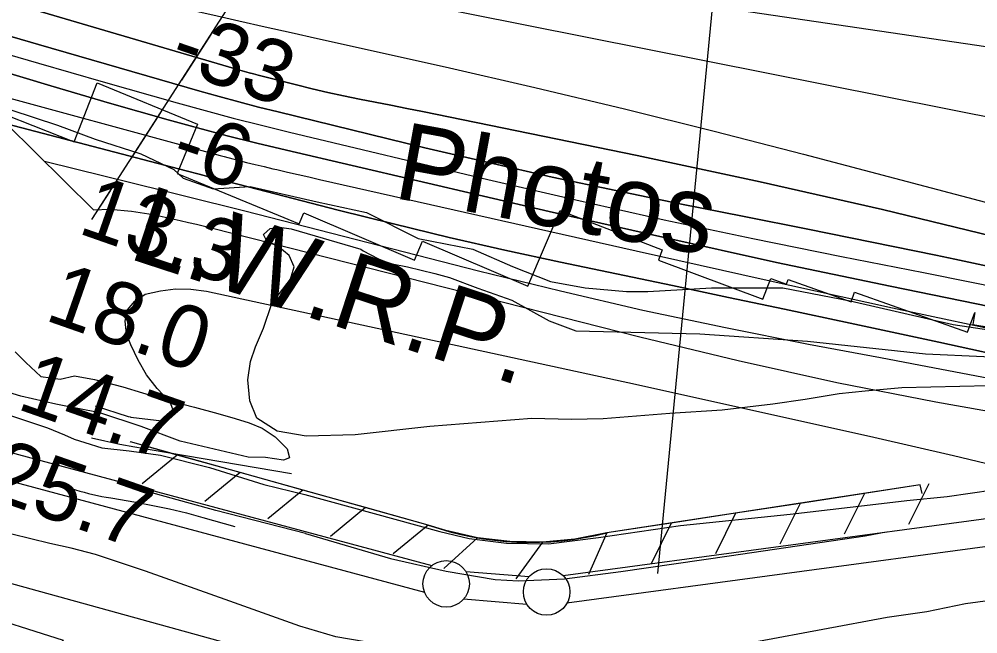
# Model space of a CAD drawing. Extents: x 3567028 to 3605064, y 510945 to 536587.
# Drawn here: x 3587810 to 3588841, y 522833 to 523493 of the extents above; entities that cross this region are included whole.
import ezdxf

# ---------------------------------------------------------------- set-up
doc = ezdxf.new("R2010")
doc.units = 0
for name, color, linetype in [('V-BLDG-OTLN', 7, 'Continuous'), ('V-FLOD-BASE', 7, 'Continuous'), ('V-LEVE-TOET', 7, 'Continuous'), ('V-RIVR-EDGE', 7, 'Continuous'), ('V-RIVR-FERY', 7, 'Continuous'), ('V-RIVR-IDEN', 7, 'Continuous'), ('V-RIVR-RANG', 7, 'Continuous'), ('V-ROAD-CNTR', 7, 'Continuous'), ('V-RRAP-FSHR', 7, 'Continuous'), ('V-RRAP-RVMT', 7, 'Continuous'), ('V-SITE-VEGE', 7, 'Continuous'), ('V-SURV-LINE', 7, 'Continuous'), ('V-TOPO-DPTH', 7, 'Continuous'), ('V-TOPO-MAJR', 7, 'Continuous'), ('V-TOPO-MINR', 7, 'Continuous'), ('V-TOPO-WATR', 7, 'Continuous'), ('V-TOPO-WATR-IDEN', 7, 'Continuous'), ('V-WETL-SWMP', 7, 'Continuous')]:
    doc.layers.add(name, color=color, linetype=linetype)

msp = doc.modelspace()

# ---------------------------------------------------------------- linework, layer by layer
at = {"layer": 'V-BLDG-OTLN'}
msp.add_lwpolyline([(3587798.6, 522727), (3587756.9, 522754.4), (3587753.2, 522748.7), (3587742.3, 522755.9), (3587745, 522760), (3587701.6, 522788.6), (3587744.8, 522854.4), (3587758.3, 522857.2), (3587857.9, 522825.7), (3587835.9, 522791.4), (3587825.5, 522794.1), (3587819.8, 522783.4), (3587829.1, 522777.3)], close=True, dxfattribs=at)
at = {"layer": 'V-FLOD-BASE'}
for points in [[(3588118.2, 522940.4), (3588021.7, 522965), (3587925.7, 522991.7)], [(3588118.2, 522940.4), (3588209.6, 522913.3), (3588269.2, 522899.7), (3588322, 522890.9), (3588347, 522889.5), (3588396.5, 522891.5), (3588456.8, 522899.6), (3588573.3, 522916.4), (3588719.6, 522938), (3588741.9, 522942.1)]]:
    msp.add_lwpolyline(points, dxfattribs=at)
at = {"layer": 'V-LEVE-TOET'}
for points in [[(3587768.4, 523211.9), (3587770.6, 523201.8), (3587772.6, 523176.1), (3587672.8, 523125.5), (3587654.6, 523115.6), (3587653.1, 523111.6), (3587657.6, 523109), (3587682.1, 523101.8), (3587767.4, 523078.1), (3587841.1, 523054), (3587859.1, 523046.4), (3587869.6, 523041.8), (3587881.2, 523038.2), (3587899.2, 523032.5), (3587928.8, 523029.3), (3587962.5, 523024.5), (3588015.1, 523011.1), (3588073.3, 522993.1), (3588117.4, 522982.4)], [(3588112, 522840.9), (3588036.8, 522867.5), (3587946.1, 522899.8), (3587892.5, 522917.7), (3587866.4, 522924.5), (3587843.3, 522929.6), (3587802.7, 522939.5), (3587741, 522954.5), (3587702.3, 522960.7), (3587675.8, 522967.5), (3587655.2, 522971.1), (3587652.7, 522971.4), (3587626.1, 522973.8), (3587593.4, 522980.1), (3587551.9, 522995.4), (3587493.7, 523013.9), (3587458.1, 523031.3), (3587445.6, 523035.4), (3587415.5, 523038.6), (3587367.3, 523044.4), (3587349.2, 523051.1), (3587321.8, 523058.8), (3587309.3, 523064.4), (3587266.7, 523080.2)], [(3588117.4, 522982.4), (3588262.3, 522942.4), (3588294.1, 522934.9), (3588334.1, 522930.1), (3588379.4, 522929.4), (3588432.9, 522936.2), (3588521, 522949), (3588638.8, 522961.1), (3588724.9, 522971.2), (3588764.1, 522975.9), (3588807.5, 522980), (3588856.9, 522987.4)], [(3588872.6, 522870.9), (3588827.2, 522864.8), (3588785.9, 522856.1), (3588743.2, 522850), (3588605, 522824.3), (3588526.5, 522809.5), (3588454, 522798.7), (3588379.5, 522799.4), (3588317.2, 522800.1), (3588249.5, 522812.3), (3588150.6, 522829.3), (3588112, 522840.9)]]:
    msp.add_lwpolyline(points, dxfattribs=at)
at = {"layer": 'V-RIVR-EDGE'}
for points in [[(3587280.1, 523521.6), (3587319.1, 523511.3), (3587405.4, 523485.3), (3587456.4, 523464.2), (3587551.2, 523439.3), (3587631, 523421.7), (3587662.2, 523410.2), (3587706.6, 523415.5), (3587776.2, 523404), (3587851.8, 523379.2), (3587892, 523364), (3587941.2, 523348.3), (3587976.6, 523331.4), (3587986.8, 523322.4), (3588019.1, 523310.9), (3588058.8, 523313.2), (3588130.8, 523296.8), (3588183.6, 523285.3), (3588239.3, 523257.5), (3588298.1, 523246), (3588340.7, 523227.3), (3588381.5, 523211), (3588418.7, 523204.3), (3588463.1, 523200.5)], [(3588463.1, 523200.5), (3588485.9, 523200.5), (3588554.4, 523204.5), (3588631.2, 523204.3), (3588703.2, 523190.3), (3588814.2, 523164.9), (3588953.4, 523144.1)]]:
    msp.add_lwpolyline(points, dxfattribs=at)
at = {"layer": 'V-RIVR-FERY'}
for points in [[(3589313.6, 525493.1), (3587888.3, 523277.7)], [(3588016.4, 523476.7), (3587984.8, 523427.7)], [(3587962.3, 523392.7), (3587930.8, 523343.7)], [(3587908.3, 523308.7), (3587888.3, 523277.7)]]:
    msp.add_lwpolyline(points, dxfattribs=at)
at = {"layer": 'V-RIVR-RANG'}
msp.add_line((3588496.8, 522897.3), (3588581.1, 523773.3), dxfattribs=at)
at = {"layer": 'V-ROAD-CNTR'}
msp.add_lwpolyline([(3588208.4, 522783.5), (3588099.4, 522804.1), (3587703.6, 522913.5), (3587299.7, 523020.4), (3587108.3, 523071.9), (3586886.5, 523133.4), (3586620.5, 523205), (3586516, 523229.4)], dxfattribs=at)
at = {"layer": 'V-RRAP-FSHR'}
for p, q in [((3587980.4, 523024.7), (3587942.6, 522993.7)), ((3588047.8, 523005.9), (3588010, 522974.9)), ((3588787.9, 522993.9), (3588766.2, 522950.1)), ((3588115.2, 522987), (3588077.5, 522956.1)), ((3588718.7, 522983.3), (3588697, 522939.5)), ((3588182.6, 522968.2), (3588144.9, 522937.2)), ((3588649.5, 522972.7), (3588627.8, 522929)), ((3588580.3, 522962.2), (3588558.6, 522918.4)), ((3588250, 522949.4), (3588212.3, 522918.4)), ((3588511.1, 522951.6), (3588489.4, 522907.8)), ((3588442, 522941), (3588422.3, 522896.4)), ((3588303, 522935.7), (3588266.9, 522902.9)), ((3588372.8, 522931.1), (3588344.2, 522891.5))]:
    msp.add_line(p, q, dxfattribs=at)
for points in [[(3587930, 523038.8), (3587929.8, 523038.3)], [(3588250, 522949.4), (3587930, 523038.8)], [(3587980.4, 523024.7), (3587930, 523038.8)], [(3588047.8, 523005.9), (3587980.4, 523024.7)], [(3588115.2, 522987), (3588047.8, 523005.9)], [(3588780.7, 522983.4), (3588778.6, 522992.5), (3588442, 522941)], [(3588780.7, 522983.4), (3588778.6, 522992.5), (3588718.7, 522983.3)], [(3588182.6, 522968.2), (3588115.2, 522987)], [(3588718.7, 522983.3), (3588649.5, 522972.7)], [(3588250, 522949.4), (3588182.6, 522968.2)], [(3588649.5, 522972.7), (3588580.3, 522962.2)], [(3588580.3, 522962.2), (3588511.1, 522951.6)], [(3588303, 522935.7), (3588268.9, 522943.5), (3588250, 522949.4)], [(3588511.1, 522951.6), (3588442, 522941)], [(3588442, 522941), (3588407.6, 522934.2), (3588372.8, 522931.1), (3588372.8, 522931.1), (3588337.8, 522931.6), (3588303, 522935.7), (3588303, 522935.7)]]:
    msp.add_lwpolyline(points, dxfattribs=at)
msp.add_arc((3588359.9, 523265.2), 334.4, 250.8113, 284.2012, dxfattribs=at)
at = {"layer": 'V-RRAP-RVMT'}
for points in [[(3587241.9, 523535.1), (3587363.3, 523487.1), (3587364.5, 523490.2), (3587487.2, 523441.7), (3587491.8, 523453.7), (3587611.7, 523406.3), (3587624.7, 523439), (3587744.9, 523391.6), (3587751.4, 523407.9), (3587869.5, 523361.3), (3587894.4, 523424.8), (3588002.2, 523380.2), (3587980.2, 523327.4), (3588111.4, 523273.2), (3588116.3, 523284.9), (3588235.3, 523234), (3588244, 523254.4), (3588357, 523206), (3588391.9, 523287.4), (3588501.4, 523245.1), (3588497.3, 523234), (3588609.7, 523192.3), (3588618.1, 523214.5), (3588634.8, 523208.3)], [(3588634.8, 523208.3), (3588636.7, 523213.3), (3588704.4, 523189.2), (3588708.2, 523199.8), (3588829.6, 523156.6), (3588837.3, 523178), (3588835.2, 523165.1), (3588931.6, 523149.1), (3588959.9, 523139.9), (3588961, 523143.3), (3589092, 523139.7), (3589094, 523214.2), (3589124, 523204.5), (3589124.5, 523206), (3589233.2, 523167.1), (3589202.6, 523076.6), (3589338.1, 523030.8), (3589340.4, 523037.4), (3589455.6, 522998.4), (3589456.6, 523001.3), (3589571.8, 522962.3), (3589573.2, 522966.4), (3589672, 522932.8)]]:
    msp.add_lwpolyline(points, dxfattribs=at)
at = {"layer": 'V-SITE-VEGE'}
msp.add_lwpolyline([(3588852.4, 523099.1), (3588759, 523096.8), (3588719.5, 523093.2), (3588691.4, 523090.3), (3588654.9, 523084.3), (3588620.2, 523079.5), (3588565.8, 523073), (3588509.6, 523069.4), (3588437.8, 523063.5), (3588403.7, 523062.9), (3588361.2, 523064.1), (3588251.7, 523055.2), (3588171.5, 523046.3), (3588118.9, 523045.1), (3588087.8, 523050.5), (3588065.7, 523064.3), (3588058.5, 523082.8), (3588056.1, 523105.6), (3588059.1, 523125.3), (3588064.5, 523140.9), (3588072.9, 523161.2), (3588081.9, 523187.5), (3588102.2, 523213.8), (3588105.8, 523227), (3588100.5, 523239), (3588088.5, 523249.1), (3588077.1, 523253.9), (3588073, 523261.7), (3588080.1, 523268.3), (3588090.3, 523269.5), (3588102.9, 523267.7), (3588177.6, 523246.1), (3588180, 523244.3), (3588187.8, 523240.1), (3588197.4, 523235.3), (3588209.3, 523230.5), (3588227.9, 523226.9), (3588257.2, 523219.7), (3588272.7, 523215.5), (3588303.2, 523204.1), (3588339.7, 523191), (3588379.8, 523168.8), (3588408.5, 523158), (3588541.9, 523154.9), (3588657.4, 523147.1), (3588784.2, 523133.3), (3588909.8, 523127.8)], dxfattribs=at)
at = {"layer": 'V-SURV-LINE'}
for points in [[(3587476.1, 523114.8), (3588253.9, 522905.9)], [(3588246.2, 522876.9), (3587468.3, 523085.8)], [(3588395, 522895.1), (3588862.7, 522958.2)], [(3588866.7, 522928.5), (3588399, 522865.3)], [(3588290.5, 522899.6), (3588358.5, 522894.1)], [(3588356.1, 522864.2), (3588288, 522869.7)]]:
    msp.add_lwpolyline(points, dxfattribs=at)
for centre in [(3588269.3, 522886.2), (3588377.2, 522877.5)]:
    msp.add_circle(centre, 25, dxfattribs=at)
at = {"layer": 'V-TOPO-DPTH'}
for points in [[(3588894.4, 523218.3), (3588815.7, 523235.3), (3588795.5, 523239.4), (3588726.8, 523253.5), (3588658, 523267.5), (3588589.3, 523281.2), (3588520.4, 523294.8), (3588451.7, 523308.8), (3588383.1, 523323.4), (3588314.7, 523338.9), (3588246.5, 523355), (3588088.8, 523393.4), (3588067.7, 523398.7), (3588046.6, 523404.2), (3588025.5, 523409.9), (3588004.5, 523415.8), (3587831.3, 523465.8), (3587723.8, 523497.1), (3587616.4, 523528.8), (3587509.3, 523561.2), (3587402.2, 523594), (3586757.8, 523793.6)], [(3587218.6, 523718.7), (3587441, 523652.5), (3587509, 523632.5), (3587576.9, 523612.7), (3587645, 523593.2), (3587713.2, 523574), (3587738.5, 523566.9), (3587794.2, 523551.8), (3587850, 523537.3), (3587906, 523523.6), (3587962.1, 523510.4), (3588018.4, 523497.7), (3588046.5, 523491.3), (3588074.7, 523485), (3588102.8, 523478.7), (3588131, 523472.4), (3588268.1, 523441.8), (3588364.7, 523419.7), (3588461, 523396.8), (3588557.2, 523372.8), (3588653.1, 523348.1), (3589311.9, 523174.2)], [(3587218.6, 523718.7), (3587441, 523652.5), (3587509, 523632.5), (3587576.9, 523612.7), (3587645, 523593.2), (3587713.2, 523574), (3587738.5, 523566.9), (3587794.2, 523551.8), (3587850, 523537.3), (3587906, 523523.6), (3587962.1, 523510.4), (3588018.4, 523497.7), (3588046.5, 523491.3), (3588074.7, 523485), (3588102.8, 523478.7), (3588131, 523472.4), (3588268.1, 523441.8), (3588364.7, 523419.7), (3588461, 523396.8), (3588557.2, 523372.8), (3588653.1, 523348.1), (3589311.9, 523174.2)], [(3587192.6, 523694.1), (3587337.1, 523649.4), (3587481.9, 523605.6), (3587626.9, 523562.4), (3588047.7, 523438.3), (3588052.6, 523436.8), (3588057.5, 523435.5), (3588062.4, 523434.2), (3588067.3, 523432.9), (3588108.3, 523422.5), (3588125.2, 523418.3), (3588142.1, 523414.4), (3588159, 523410.8), (3588176, 523407.3), (3588193, 523404), (3588210, 523400.6), (3588227, 523397.2), (3588244, 523393.7), (3588474.6, 523346.5), (3588606.6, 523318.3), (3588738.2, 523288.6), (3588869.3, 523256.5)], [(3588869.3, 523256.5), (3588738.2, 523288.6), (3588606.6, 523318.3), (3588474.6, 523346.5), (3588244, 523393.7), (3588227, 523397.2), (3588210, 523400.6), (3588193, 523404), (3588176, 523407.3), (3588159, 523410.8), (3588142.1, 523414.4), (3588125.2, 523418.3), (3588108.3, 523422.5), (3588067.3, 523432.9), (3588062.4, 523434.2), (3588057.5, 523435.5), (3588052.6, 523436.8), (3588047.7, 523438.3), (3587626.9, 523562.4), (3587481.9, 523605.6), (3587337.1, 523649.4), (3587192.6, 523694.1)], [(3587509.3, 523561.2), (3587616.4, 523528.8), (3587723.8, 523497.1), (3587831.3, 523465.8), (3588004.5, 523415.8), (3588025.5, 523409.9), (3588046.6, 523404.2), (3588067.7, 523398.7), (3588088.8, 523393.4), (3588246.5, 523355), (3588314.7, 523338.9), (3588383.1, 523323.4), (3588451.7, 523308.8), (3588520.4, 523294.8), (3588589.3, 523281.2), (3588658, 523267.5), (3588726.8, 523253.5), (3588795.5, 523239.4), (3588815.7, 523235.3), (3588894.4, 523218.3)], [(3588868.9, 523181.1), (3588746.4, 523206), (3588624.1, 523231.7), (3588502, 523258.7), (3588380.1, 523286.4), (3588097.6, 523352.3), (3588065.7, 523359.9), (3588033.9, 523367.9), (3588002.2, 523376.2), (3587970.6, 523384.8), (3587939, 523393.7), (3587907.5, 523402.7), (3587876, 523412), (3587844.6, 523421.4), (3587788.3, 523438.4), (3587728.8, 523456.2), (3587716.5, 523459.9), (3587509.3, 523561.2)], [(3587716.5, 523459.9), (3587796.9, 523380.5), (3587989.8, 523330.1), (3588004, 523326.4), (3588018.3, 523322.7), (3588032.5, 523319), (3588046.8, 523315.3), (3588153.1, 523287.9), (3588212.7, 523273), (3588272.4, 523258.6), (3588332.3, 523245), (3588392.3, 523232), (3588452.4, 523219.3), (3588512.5, 523206.7), (3588572.7, 523194), (3588632.8, 523181.4), (3588703.3, 523166.5), (3588798.5, 523146), (3588893.7, 523125.2)], [(3588868.9, 523181.1), (3588746.4, 523206), (3588624.1, 523231.7), (3588502, 523258.7), (3588380.1, 523286.4), (3588097.6, 523352.3), (3588065.7, 523359.9), (3588033.9, 523367.9), (3588002.2, 523376.2), (3587970.6, 523384.8), (3587939, 523393.7), (3587907.5, 523402.7), (3587876, 523412), (3587844.6, 523421.4), (3587788.3, 523438.4), (3587728.8, 523456.2), (3587716.5, 523459.9)], [(3588893.7, 523125.2), (3588798.5, 523146), (3588703.3, 523166.5), (3588632.8, 523181.4), (3588572.7, 523194), (3588512.5, 523206.7), (3588452.4, 523219.3), (3588392.3, 523232), (3588332.3, 523245), (3588272.4, 523258.6), (3588212.7, 523273), (3588153.1, 523287.9), (3588046.8, 523315.3), (3588032.5, 523319), (3588018.3, 523322.7), (3588004, 523326.4), (3587989.8, 523330.1), (3587796.9, 523380.5)], [(3587796.9, 523380.5), (3587890.4, 523288.2), (3587908, 523288.8), (3587931.3, 523286.9), (3587954.5, 523283.2), (3587983.6, 523276.7), (3587992.3, 523274.7), (3588000.9, 523272.7), (3588009.5, 523270.6), (3588018.2, 523268.5), (3588477.3, 523151.7), (3588582.9, 523126.3), (3588688.9, 523102.7), (3588795.4, 523081.9), (3588902.4, 523062.8)]]:
    msp.add_lwpolyline(points, dxfattribs=at)
at = {"layer": 'V-TOPO-MAJR'}
for points in [[(3587252.8, 523750.9), (3587392.2, 523712.8), (3587531.8, 523675.8), (3587671.9, 523640.4), (3587812.3, 523606.1), (3588093.4, 523539.3), (3588093.5, 523539.3), (3588094.4, 523539.1), (3588097.2, 523538.4), (3588097.8, 523538.2), (3588098.4, 523538.1), (3589386.2, 523281.6), (3590232, 523056.7)], [(3587861.8, 522990), (3587871, 522987.2), (3587875.6, 522985.9), (3587880.2, 522984.6), (3587884.9, 522983.4), (3587889.7, 522982.2), (3587894.5, 522981.2), (3587899.2, 522980.2), (3587904, 522979.3), (3587908.8, 522978.5), (3587935.8, 522973.9), (3587954, 522970.5), (3587972.1, 522966.7), (3587990.1, 522962.4), (3588008, 522957.6), (3588042.3, 522947.8)]]:
    msp.add_lwpolyline(points, dxfattribs=at)
at = {"layer": 'V-TOPO-MINR'}
for points in [[(3586757.8, 523793.6), (3587402.2, 523594), (3587509.3, 523561.2), (3587616.4, 523528.8), (3587723.8, 523497.1), (3587831.3, 523465.8), (3588004.5, 523415.8), (3588025.5, 523409.9), (3588046.6, 523404.2), (3588067.7, 523398.7), (3588088.8, 523393.4), (3588246.5, 523355), (3588314.7, 523338.9), (3588383.1, 523323.4), (3588451.7, 523308.8), (3588520.4, 523294.8), (3588589.3, 523281.2), (3588658, 523267.5), (3588726.8, 523253.5), (3588795.5, 523239.4), (3588815.7, 523235.3), (3588894.4, 523218.3)], [(3587284.4, 523782.6), (3587370.6, 523760.4), (3587457.1, 523739.4), (3587534.8, 523721.4), (3587582.7, 523710.4), (3587630.6, 523699.4), (3587678.5, 523688.5), (3587726.4, 523677.8), (3587774.3, 523666.7), (3587822, 523655.3), (3587869.6, 523643.2), (3587917.1, 523630.7), (3588051.6, 523594.4), (3588079.5, 523586.9), (3588107.5, 523579.5), (3588135.5, 523572.3), (3588163.5, 523565.1), (3589386.5, 523384.4), (3589395.8, 523381.7), (3589405, 523378.9), (3589414.1, 523376), (3589556, 523329.5), (3589636.1, 523303.2), (3589716.2, 523276.9)], [(3587218.6, 523718.7), (3587441, 523652.5), (3587509, 523632.5), (3587576.9, 523612.7), (3587645, 523593.2), (3587713.2, 523574), (3587738.5, 523566.9), (3587794.2, 523551.8), (3587850, 523537.3), (3587906, 523523.6), (3587962.1, 523510.4), (3588018.4, 523497.7), (3588046.5, 523491.3), (3588074.7, 523485), (3588102.8, 523478.7), (3588131, 523472.4), (3588268.1, 523441.8), (3588364.7, 523419.7), (3588461, 523396.8), (3588557.2, 523372.8), (3588653.1, 523348.1), (3589311.9, 523174.2)], [(3587192.6, 523694.1), (3587337.1, 523649.4), (3587481.9, 523605.6), (3587626.9, 523562.4), (3588047.7, 523438.3), (3588052.6, 523436.8), (3588057.5, 523435.5), (3588062.4, 523434.2), (3588067.3, 523432.9), (3588108.3, 523422.5), (3588125.2, 523418.3), (3588142.1, 523414.4), (3588159, 523410.8), (3588176, 523407.3), (3588193, 523404), (3588210, 523400.6), (3588227, 523397.2), (3588244, 523393.7), (3588474.6, 523346.5), (3588606.6, 523318.3), (3588738.2, 523288.6), (3588869.3, 523256.5)], [(3587688.2, 523487.8), (3587692.2, 523486.6), (3587761.6, 523465.9), (3587831.2, 523445.7), (3587900.9, 523425.7), (3587980.4, 523403.1), (3588010.4, 523394.8), (3588040.5, 523386.8), (3588070.7, 523379.1), (3588100.9, 523371.7), (3588313.9, 523320.9), (3588408.7, 523298.9), (3588503.6, 523277.6), (3588598.8, 523257.5), (3588694.2, 523238.1), (3588782.2, 523220.7), (3588833.7, 523210.5), (3588885.1, 523200.2)], [(3587716.5, 523459.9), (3587728.8, 523456.2), (3587788.3, 523438.4), (3587844.6, 523421.4), (3587876, 523412), (3587907.5, 523402.7), (3587939, 523393.7), (3587970.6, 523384.8), (3588002.2, 523376.2), (3588033.9, 523367.9), (3588065.7, 523359.9), (3588097.6, 523352.3), (3588380.1, 523286.4), (3588502, 523258.7), (3588624.1, 523231.7), (3588746.4, 523206), (3588868.9, 523181.1)], [(3587756.7, 523420.1), (3588022.4, 523347.6), (3588026.5, 523346.5), (3588030.7, 523345.4), (3588045.3, 523341.6), (3588054.8, 523339.2), (3588064.2, 523336.8), (3588073.6, 523334.6), (3588083.1, 523332.3), (3588087.2, 523331.4), (3588098.7, 523328.8), (3588110.2, 523326.1), (3588121.7, 523323.5), (3588133.3, 523320.9), (3588473.3, 523244.1), (3588611, 523213.3), (3588748.7, 523183), (3588886.6, 523153.5)], [(3587837.6, 523340.4), (3587966.5, 523308.7), (3587988.1, 523303.4), (3588009.7, 523298), (3588031.3, 523292.5), (3588052.8, 523287), (3588303.9, 523222.8), (3588392.1, 523201.1), (3588480.6, 523180.5), (3588569.5, 523161.7), (3588658.6, 523144), (3588736, 523129.5), (3588786.6, 523119.9), (3588837.2, 523110.2), (3588887.8, 523100.4)], [(3587890.4, 523288.2), (3587908, 523288.8), (3587931.3, 523286.9), (3587954.5, 523283.2), (3587983.6, 523276.7), (3587992.3, 523274.7), (3588000.9, 523272.7), (3588009.5, 523270.6), (3588018.2, 523268.5), (3588477.3, 523151.7), (3588582.9, 523126.3), (3588688.9, 523102.7), (3588795.4, 523081.9), (3588902.4, 523062.8)], [(3587892.1, 523077.6), (3587927.5, 523066.2), (3587929.7, 523065.6), (3587930.5, 523065.5), (3587963.9, 523061.6), (3587971.1, 523064.3), (3587975.6, 523068.2), (3587975.7, 523074.1), (3587972.9, 523081.4), (3587971.3, 523082.9), (3587958.6, 523096.3), (3587947.3, 523110.7), (3587938.2, 523126.5), (3587930.4, 523143.2), (3587925.8, 523155.1), (3587924.5, 523168.7), (3587926.8, 523180.6), (3587934.6, 523189.9), (3587946, 523197.4), (3587962.3, 523201.3), (3587978.6, 523203.4), (3587995.1, 523203), (3588011.7, 523200.7), (3588472.6, 523100.7), (3588558.1, 523082), (3588643.6, 523063), (3588728.9, 523043.7), (3588814.3, 523024.1), (3588848.7, 523016.1)], [(3587888.2, 523043), (3587902.7, 523039.9), (3587918.8, 523036.5), (3587934.9, 523033.5), (3587951.1, 523030.6), (3588103.1, 523005)]]:
    msp.add_lwpolyline(points, dxfattribs=at)
at = {"layer": 'V-TOPO-WATR'}
msp.add_lwpolyline([(3587796.9, 523380.5), (3587989.8, 523330.1), (3588004, 523326.4), (3588018.3, 523322.7), (3588032.5, 523319), (3588046.8, 523315.3), (3588153.1, 523287.9), (3588212.7, 523273), (3588272.4, 523258.6), (3588332.3, 523245), (3588392.3, 523232), (3588452.4, 523219.3), (3588512.5, 523206.7), (3588572.7, 523194), (3588632.8, 523181.4), (3588703.3, 523166.5), (3588798.5, 523146), (3588893.7, 523125.2)], dxfattribs=at)
at = {"layer": 'V-WETL-SWMP'}
msp.add_lwpolyline([(3587806.2, 523135.6), (3587817.7, 523124.3), (3587833.9, 523109.1), (3587854.6, 523106.2), (3587870.1, 523109.7), (3587891.6, 523105.9), (3587921.8, 523097.8), (3587964.3, 523085.1), (3587998.9, 523076.1), (3588023.9, 523069.2), (3588042.5, 523063.9), (3588057.6, 523059.4), (3588071.5, 523053.4), (3588085.4, 523044.1), (3588098.4, 523031.3), (3588100.8, 523021.7), (3588094.4, 523019), (3588075.3, 523021.9), (3588056.6, 523022.4), (3587983.5, 523039.6), (3587941.4, 523055.4), (3587897.3, 523070.1), (3587850, 523079.5), (3587812.3, 523087.8), (3587773.4, 523099.6)], dxfattribs=at)

# ---------------------------------------------------------------- texts
at = {"layer": 'V-RIVR-IDEN'}
msp.add_text('Photos', height=83, rotation=349.6111, dxfattribs=at).set_placement((3588210.9, 523301.3))
at = {"layer": 'V-RIVR-RANG'}
for s, rotation, p in [('-33', 340.9786, (3587969.3, 523441.1)), ('-6', 340.9786, (3587970.4, 523334.9)), ('13.3', 340.6983, (3587872, 523263.7)), ('18.0', 340.6983, (3587836.5, 523170.2)), ('14.7', 340.6983, (3587806.4, 523074.8)), ('25.7', 340.6983, (3587773.5, 522980.3))]:
    msp.add_text(s, height=67, rotation=rotation, dxfattribs=at).set_placement(p)
at = {"layer": 'V-TOPO-WATR-IDEN'}
msp.add_text('L.W.R.P.', height=83, rotation=341.9073, dxfattribs=at).set_placement((3587926, 523236.6))

doc.saveas('drawing.dxf')
